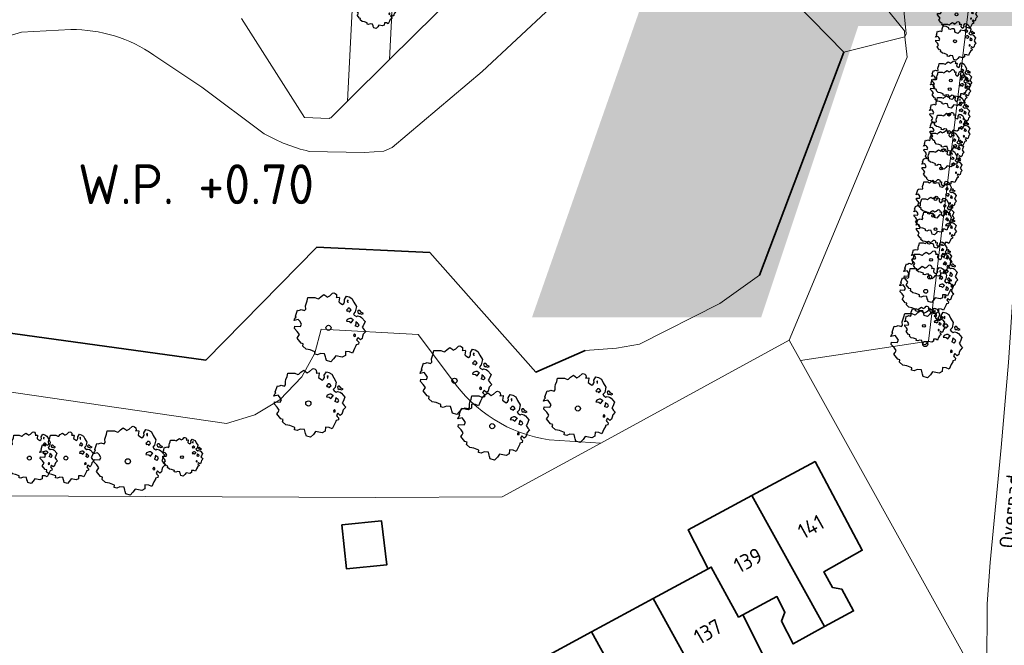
# Model space of a CAD drawing. Header units: metres. Extents: x 152391 to 157968, y 462336 to 467280.
# Tile 429 of 656: x 153852 to 153938, y 466337 to 466392. Entities that reach past the tile are written whole.
import ezdxf
from ezdxf.enums import TextEntityAlignment as Align

# ---------------------------------------------------------------- set-up
doc = ezdxf.new("R2010")
doc.units = ezdxf.units.M
doc.header["$LTSCALE"] = 0.75
doc.layers.get('0').update_dxf_attribs({"lineweight": 25})
for name, color, linetype, lineweight in [('B-GV-GR-BOOM-S', 252, 'Continuous', 25), ('B-OI-WH-WATERPEIL-T35', 3, 'Continuous', 35), ('B-WE-GK-BESCHOEIING-G', 251, 'GK-BESCHOEIING', 35), ('B-WE-GR-BEPLANTING_CULTUUR_BOSPLANTSOEN-GV', 251, 'Continuous', 18), ('B-WE-OG-BEBOUWING-GV', 6, 'Continuous', 35), ('B-WE-OG-BEBOUWING-T18', 1, 'Continuous', 18), ('B-WE-OG-TERREIN_CULTUURSCHEIDING-GV', 251, 'Continuous', 18), ('B-WE-OG-TOPOGRAFIE-T18', 1, 'Continuous', 18), ('B-WE-OG-WATER-GV', 251, 'Continuous', 18), ('B-WE-OG-WATER_SLOOT-GV', 251, 'Continuous', 18), ('B-WE-VH-VERHARDING_TEGEL-GV', 251, 'Continuous', 18)]:
    doc.layers.add(name, color=color, linetype=linetype, lineweight=lineweight)
doc.layers.add('X-XX-AL-TEKENBLAD_HULPLIJN-G', color=7, linetype='Continuous', lineweight=18, plot=False)
doc.styles.add('ARIAL', font='arialbd.ttf')
doc.styles.add('NLCS-ISO-M750-T18', font='NLCS-ISO.ttf', dxfattribs={"height": 1.35})
doc.styles.add('NLCS-ISO-M750-T35', font='NLCS-ISO.ttf', dxfattribs={"height": 2.625})
doc.linetypes.add('GK-BESCHOEIING', pattern='A,30,-5,[1,NLCS.SHX,S=1,R=0,X=0,Y=0],-5', length=40)

# ---------------------------------------------------------------- blocks, each defined once
blk = doc.blocks.new('SGR-BOOM_21_30')
at = {"linetype": 'Continuous'}
for p, q in [((-1.633, 0.579), (-1.528, 0.875)), ((-1.528, 0.875), (-1.458, 0.858)), ((-1.458, 0.858), (-1.342, 0.908)), ((-1.342, 0.908), (-1.179, 0.858)), ((-1.179, 0.858), (-1.121, 0.924)), ((-1.133, 1.088), (-1.109, 1.187)), ((-1.121, 0.924), (-1.133, 1.088)), ((-1.109, 1.187), (-1.051, 1.335)), ((-1.051, 1.335), (-1.016, 1.499)), ((-1.016, 1.499), (-0.668, 1.499)), ((-0.668, 1.499), (-0.516, 1.433)), ((-0.516, 1.433), (-0.47, 1.45)), ((-0.47, 1.45), (-0.365, 1.548)), ((-0.365, 1.548), (-0.226, 1.647)), ((-0.226, 1.647), (-0.133, 1.581)), ((-0.133, 1.581), (-0.063, 1.515)), ((-0.063, 1.515), (0.065, 1.581)), ((0.065, 1.581), (0.205, 1.712)), ((0.205, 1.712), (0.263, 1.729)), ((0.263, 1.729), (0.333, 1.696)), ((0.333, 1.696), (0.391, 1.647)), ((0.402, 1.532), (0.379, 1.499)), ((0.379, 1.499), (0.53, 1.515)), ((0.391, 1.647), (0.402, 1.532)), ((0.542, 1.483), (0.507, 1.285)), ((0.507, 1.285), (0.565, 1.236)), ((0.53, 1.515), (0.542, 1.483)), ((0.565, 1.236), (0.693, 1.154)), ((0.693, 1.154), (0.751, 1.203)), ((0.751, 1.203), (0.798, 1.285)), ((0.786, 1.4), (0.891, 1.565)), ((0.798, 1.285), (0.786, 1.4)), ((0.891, 1.565), (1.019, 1.532)), ((0.937, 0.908), (0.891, 0.875)), ((0.891, 0.875), (0.926, 0.825)), ((0.972, 1.368), (0.926, 1.335)), ((0.926, 1.335), (0.949, 1.253)), ((0.972, 0.973), (0.937, 0.908)), ((0.949, 1.253), (0.961, 1.236)), ((0.961, 1.269), (0.972, 1.368)), ((1.03, 0.973), (0.972, 0.973)), ((1.019, 1.532), (1.158, 1.45)), ((1.077, 0.94), (1.03, 0.973)), ((1.124, 0.875), (1.077, 0.94)), ((1.077, 0.842), (1.124, 0.875)), ((1.158, 1.45), (1.251, 1.269)), ((1.251, 1.269), (1.379, 1.055)), ((1.379, 1.055), (1.321, 0.793)), ((-1.703, 0.365), (-1.656, 0.48)), ((-1.493, 0.415), (-1.703, 0.365)), ((-1.679, -0.029), (-1.668, 0.086)), ((-1.668, 0.086), (-1.389, 0.07)), ((-1.656, 0.48), (-1.598, 0.53)), ((-1.598, 0.53), (-1.633, 0.579)), ((-1.423, 0.333), (-1.493, 0.415)), ((-1.33, 0.185), (-1.423, 0.333)), ((-1.389, 0.07), (-1.33, 0.185)), ((0.926, 0.415), (0.891, 0.333)), ((0.891, 0.333), (1.03, 0.316)), ((0.926, 0.825), (0.984, 0.842)), ((1.054, 0.464), (0.926, 0.415)), ((0.984, 0.842), (1.03, 0.776)), ((1.03, 0.776), (1.077, 0.842)), ((1.03, 0.316), (1.112, 0.251)), ((1.112, 0.464), (1.054, 0.464)), ((1.217, 0.398), (1.112, 0.464)), ((1.112, 0.251), (1.205, 0.365)), ((1.205, 0.365), (1.24, 0.415)), ((1.321, 0.793), (1.228, 0.694)), ((1.228, 0.694), (1.275, 0.628)), ((1.275, 0.628), (1.379, 0.563)), ((1.344, 0.185), (1.31, 0.103)), ((1.434, 0.049), (1.31, 0.103)), ((1.356, 0.3), (1.344, 0.234)), ((1.344, 0.234), (1.344, 0.185)), ((1.426, 0.234), (1.356, 0.3)), ((1.379, 0.563), (1.438, 0.595)), ((1.472, 0.201), (1.426, 0.234)), ((1.434, 0.049), (1.507, 0.136)), ((1.472, 0.858), (1.438, 0.809)), ((1.438, 0.809), (1.461, 0.743)), ((1.438, 0.595), (1.565, 0.563)), ((1.461, 0.743), (1.531, 0.694)), ((1.542, 0.858), (1.472, 0.858)), ((1.507, 0.136), (1.472, 0.201)), ((1.531, 0.727), (1.635, 0.678)), ((1.531, 0.694), (1.542, 0.727)), ((1.624, 0.76), (1.542, 0.858)), ((1.565, 0.563), (1.635, 0.513)), ((1.728, 0.71), (1.624, 0.76)), ((1.635, 0.678), (1.728, 0.71)), ((1.635, 0.513), (1.81, 0.316)), ((1.717, 0.103), (1.67, 0.037)), ((1.67, 0.037), (1.763, -0.094)), ((1.81, 0.316), (1.717, 0.103)), ((-1.54, -0.177), (-1.679, -0.029)), ((-1.551, -0.505), (-1.493, -0.423)), ((-1.354, -0.752), (-1.551, -0.505)), ((-1.435, -0.324), (-1.54, -0.177)), ((-1.493, -0.423), (-1.435, -0.324)), ((-1.249, -0.784), (-1.354, -0.752)), ((-1.272, -0.899), (-1.249, -0.784)), ((1.286, -0.292), (1.24, -0.357)), ((1.24, -0.357), (1.251, -0.423)), ((1.263, -0.423), (1.333, -0.407)), ((1.333, -0.341), (1.286, -0.292)), ((1.333, -0.407), (1.333, -0.341)), ((1.368, -0.834), (1.356, -0.883)), ((1.484, -0.801), (1.368, -0.834)), ((1.461, -0.472), (1.391, -0.587)), ((1.391, -0.587), (1.426, -0.637)), ((1.426, -0.637), (1.496, -0.702)), ((1.577, -0.587), (1.461, -0.472)), ((1.496, -0.702), (1.484, -0.801)), ((1.658, -0.522), (1.577, -0.587)), ((1.682, -0.423), (1.658, -0.522)), ((1.717, -0.308), (1.682, -0.423)), ((1.845, -0.177), (1.717, -0.308)), ((1.763, -0.094), (1.845, -0.177)), ((-1.109, -1.047), (-1.272, -0.899)), ((-0.912, -1.08), (-1.109, -1.047)), ((-0.668, -1.179), (-0.912, -1.08)), ((-0.679, -1.294), (-0.668, -1.179)), ((-0.551, -1.326), (-0.679, -1.294)), ((-0.4, -1.261), (-0.551, -1.326)), ((-0.191, -1.277), (-0.4, -1.261)), ((-0.156, -1.425), (-0.191, -1.277)), ((-0.133, -1.491), (-0.156, -1.425)), ((-0.098, -1.606), (-0.133, -1.491)), ((0.112, -1.671), (-0.098, -1.606)), ((0.251, -1.524), (0.112, -1.671)), ((0.356, -1.376), (0.251, -1.524)), ((0.682, -1.441), (0.356, -1.376)), ((0.833, -1.359), (0.682, -1.441)), ((0.844, -1.162), (0.833, -1.359)), ((1.03, -1.179), (0.844, -1.162)), ((1.182, -1.244), (1.03, -1.179)), ((1.286, -1.014), (1.182, -1.244)), ((1.356, -0.883), (1.286, -1.014))]:
    blk.add_line(p, q, dxfattribs=at)
blk.add_circle((0, 0), 0.126, dxfattribs=at)
blk = doc.blocks.new('SGR-BOOM_31_50')
at = {"linetype": 'Continuous'}
for p, q in [((-1.479, 1.582), (-1.402, 1.78)), ((-1.402, 1.78), (-1.355, 1.999)), ((-1.355, 1.999), (-0.89, 1.999)), ((-0.89, 1.999), (-0.688, 1.911)), ((-0.688, 1.911), (-0.626, 1.933)), ((-0.626, 1.933), (-0.487, 2.064)), ((-0.487, 2.064), (-0.301, 2.196)), ((-0.301, 2.196), (-0.177, 2.108)), ((-0.177, 2.108), (-0.084, 2.02)), ((-0.084, 2.02), (0.087, 2.108)), ((0.087, 2.108), (0.273, 2.283)), ((0.273, 2.283), (0.351, 2.305)), ((0.351, 2.305), (0.444, 2.261)), ((0.444, 2.261), (0.521, 2.196)), ((0.537, 2.042), (0.506, 1.999)), ((0.506, 1.999), (0.707, 2.02)), ((0.521, 2.196), (0.537, 2.042)), ((0.723, 1.977), (0.676, 1.714)), ((0.707, 2.02), (0.723, 1.977)), ((1.048, 1.867), (1.188, 2.086)), ((1.064, 1.714), (1.048, 1.867)), ((1.188, 2.086), (1.358, 2.042)), ((1.296, 1.823), (1.234, 1.78)), ((1.234, 1.78), (1.265, 1.67)), ((1.281, 1.692), (1.296, 1.823)), ((1.358, 2.042), (1.545, 1.933)), ((1.545, 1.933), (1.669, 1.692)), ((-2.177, 0.772), (-2.038, 1.166)), ((-2.038, 1.166), (-1.944, 1.144)), ((-1.944, 1.144), (-1.789, 1.21)), ((-1.789, 1.21), (-1.572, 1.144)), ((-1.572, 1.144), (-1.495, 1.232)), ((-1.51, 1.451), (-1.479, 1.582)), ((-1.495, 1.232), (-1.51, 1.451)), ((0.676, 1.714), (0.754, 1.648)), ((0.754, 1.648), (0.924, 1.539)), ((0.924, 1.539), (1.002, 1.604)), ((1.002, 1.604), (1.064, 1.714)), ((1.25, 1.21), (1.188, 1.166)), ((1.188, 1.166), (1.234, 1.101)), ((1.234, 1.101), (1.312, 1.122)), ((1.296, 1.298), (1.25, 1.21)), ((1.265, 1.67), (1.281, 1.648)), ((1.374, 1.298), (1.296, 1.298)), ((1.312, 1.122), (1.374, 1.035)), ((1.436, 1.254), (1.374, 1.298)), ((1.374, 1.035), (1.436, 1.122)), ((1.498, 1.166), (1.436, 1.254)), ((1.436, 1.122), (1.498, 1.166)), ((1.762, 1.057), (1.638, 0.925)), ((1.638, 0.925), (1.7, 0.838)), ((1.669, 1.692), (1.839, 1.407)), ((1.839, 1.407), (1.762, 1.057)), ((1.963, 1.144), (1.917, 1.079)), ((1.917, 1.079), (1.948, 0.991)), ((1.948, 0.991), (2.041, 0.925)), ((2.056, 1.144), (1.963, 1.144)), ((2.041, 0.969), (2.18, 0.903)), ((2.041, 0.925), (2.056, 0.969)), ((2.165, 1.013), (2.056, 1.144)), ((2.304, 0.947), (2.165, 1.013)), ((2.18, 0.903), (2.304, 0.947)), ((-2.27, 0.487), (-2.208, 0.641)), ((-1.991, 0.553), (-2.27, 0.487)), ((-2.239, -0.038), (-2.224, 0.115)), ((-2.224, 0.115), (-1.851, 0.093)), ((-2.208, 0.641), (-2.131, 0.706)), ((-2.131, 0.706), (-2.177, 0.772)), ((-1.898, 0.444), (-1.991, 0.553)), ((-1.774, 0.246), (-1.898, 0.444)), ((-1.851, 0.093), (-1.774, 0.246)), ((1.234, 0.553), (1.188, 0.444)), ((1.188, 0.444), (1.374, 0.422)), ((1.405, 0.619), (1.234, 0.553)), ((1.374, 0.422), (1.483, 0.334)), ((1.483, 0.619), (1.405, 0.619)), ((1.622, 0.531), (1.483, 0.619)), ((1.483, 0.334), (1.607, 0.487)), ((1.607, 0.487), (1.653, 0.553)), ((1.7, 0.838), (1.839, 0.75)), ((1.793, 0.246), (1.746, 0.137)), ((1.911, 0.065), (1.746, 0.137)), ((1.808, 0.4), (1.793, 0.312)), ((1.793, 0.312), (1.793, 0.246)), ((1.901, 0.312), (1.808, 0.4)), ((1.839, 0.75), (1.917, 0.794)), ((1.963, 0.268), (1.901, 0.312)), ((1.911, 0.065), (2.01, 0.181)), ((1.917, 0.794), (2.087, 0.75)), ((2.01, 0.181), (1.963, 0.268)), ((2.087, 0.75), (2.18, 0.684)), ((2.18, 0.684), (2.413, 0.422)), ((2.289, 0.137), (2.227, 0.049)), ((2.227, 0.049), (2.351, -0.126)), ((2.413, 0.422), (2.289, 0.137)), ((-2.053, -0.235), (-2.239, -0.038)), ((-2.069, -0.673), (-1.991, -0.564)), ((-1.805, -1.002), (-2.069, -0.673)), ((-1.913, -0.433), (-2.053, -0.235)), ((-1.991, -0.564), (-1.913, -0.433)), ((1.715, -0.389), (1.653, -0.476)), ((1.653, -0.476), (1.669, -0.564)), ((1.684, -0.564), (1.777, -0.542)), ((1.777, -0.454), (1.715, -0.389)), ((1.777, -0.542), (1.777, -0.454)), ((1.948, -0.63), (1.855, -0.783)), ((1.855, -0.783), (1.901, -0.849)), ((1.901, -0.849), (1.994, -0.936)), ((2.103, -0.783), (1.948, -0.63)), ((2.211, -0.695), (2.103, -0.783)), ((2.242, -0.564), (2.211, -0.695)), ((2.289, -0.411), (2.242, -0.564)), ((2.459, -0.235), (2.289, -0.411)), ((2.351, -0.126), (2.459, -0.235)), ((-1.665, -1.046), (-1.805, -1.002)), ((-1.696, -1.199), (-1.665, -1.046)), ((-1.479, -1.396), (-1.696, -1.199)), ((-1.216, -1.44), (-1.479, -1.396)), ((-0.89, -1.571), (-1.216, -1.44)), ((-0.906, -1.725), (-0.89, -1.571)), ((-0.735, -1.769), (-0.906, -1.725)), ((-0.533, -1.681), (-0.735, -1.769)), ((-0.254, -1.703), (-0.533, -1.681)), ((-0.208, -1.9), (-0.254, -1.703)), ((1.126, -1.55), (1.11, -1.812)), ((1.374, -1.571), (1.126, -1.55)), ((1.576, -1.659), (1.374, -1.571)), ((1.715, -1.352), (1.576, -1.659)), ((1.808, -1.177), (1.715, -1.352)), ((1.824, -1.112), (1.808, -1.177)), ((1.979, -1.068), (1.824, -1.112)), ((1.994, -0.936), (1.979, -1.068)), ((-0.177, -1.988), (-0.208, -1.9)), ((-0.13, -2.141), (-0.177, -1.988)), ((0.149, -2.229), (-0.13, -2.141)), ((0.335, -2.031), (0.149, -2.229)), ((0.475, -1.834), (0.335, -2.031)), ((0.909, -1.922), (0.475, -1.834)), ((1.11, -1.812), (0.909, -1.922))]:
    blk.add_line(p, q, dxfattribs=at)
blk.add_circle((0, 0), 0.169, dxfattribs=at)
blk = doc.blocks.new('SGR-BOOM_50_100')
at = {"linetype": 'Continuous'}
for p, q in [((-1.869, 2.373), (-1.807, 2.665)), ((-1.807, 2.665), (-1.187, 2.665)), ((-1.187, 2.665), (-0.918, 2.548)), ((-0.835, 2.577), (-0.649, 2.752)), ((-0.649, 2.752), (-0.401, 2.928)), ((-0.401, 2.928), (-0.236, 2.811)), ((-0.236, 2.811), (-0.112, 2.694)), ((-0.112, 2.694), (0.116, 2.811)), ((0.116, 2.811), (0.364, 3.044)), ((0.364, 3.044), (0.467, 3.074)), ((0.467, 3.074), (0.591, 3.015)), ((0.591, 3.015), (0.695, 2.928)), ((0.715, 2.723), (0.674, 2.665)), ((0.674, 2.665), (0.943, 2.694)), ((0.695, 2.928), (0.715, 2.723)), ((0.964, 2.636), (0.902, 2.285)), ((0.943, 2.694), (0.964, 2.636)), ((1.398, 2.49), (1.584, 2.782)), ((1.584, 2.782), (1.811, 2.723)), ((1.811, 2.723), (2.059, 2.577)), ((-2.014, 1.935), (-1.972, 2.11)), ((-1.993, 1.643), (-2.014, 1.935)), ((-1.972, 2.11), (-1.869, 2.373)), ((-0.918, 2.548), (-0.835, 2.577)), ((0.902, 2.285), (1.005, 2.198)), ((1.005, 2.198), (1.232, 2.052)), ((1.232, 2.052), (1.336, 2.139)), ((1.336, 2.139), (1.418, 2.285)), ((1.418, 2.285), (1.398, 2.49)), ((1.729, 2.431), (1.646, 2.373)), ((1.646, 2.373), (1.687, 2.227)), ((1.729, 1.73), (1.667, 1.613)), ((1.687, 2.227), (1.708, 2.198)), ((1.708, 2.256), (1.729, 2.431)), ((1.832, 1.73), (1.729, 1.73)), ((1.915, 1.672), (1.832, 1.73)), ((2.059, 2.577), (2.225, 2.256)), ((2.225, 2.256), (2.452, 1.876)), ((2.452, 1.876), (2.349, 1.409)), ((-2.944, 0.854), (-2.841, 0.942)), ((-2.903, 1.029), (-2.717, 1.555)), ((-2.841, 0.942), (-2.903, 1.029)), ((-2.717, 1.555), (-2.593, 1.526)), ((-2.593, 1.526), (-2.386, 1.613)), ((-2.386, 1.613), (-2.096, 1.526)), ((-2.096, 1.526), (-1.993, 1.643)), ((1.667, 1.613), (1.584, 1.555)), ((1.584, 1.555), (1.646, 1.467)), ((1.646, 1.467), (1.749, 1.497)), ((1.749, 1.497), (1.832, 1.38)), ((1.832, 1.38), (1.915, 1.497)), ((1.997, 1.555), (1.915, 1.672)), ((1.915, 1.497), (1.997, 1.555)), ((2.349, 1.409), (2.183, 1.234)), ((2.183, 1.234), (2.266, 1.117)), ((2.266, 1.117), (2.452, 1)), ((2.452, 1), (2.556, 1.059)), ((2.618, 1.526), (2.556, 1.438)), ((2.556, 1.438), (2.597, 1.321)), ((2.556, 1.059), (2.783, 1)), ((2.597, 1.321), (2.721, 1.234)), ((2.742, 1.526), (2.618, 1.526)), ((2.721, 1.292), (2.907, 1.205)), ((2.721, 1.234), (2.742, 1.292)), ((2.886, 1.351), (2.742, 1.526)), ((2.783, 1), (2.907, 0.913)), ((3.072, 1.263), (2.886, 1.351)), ((2.907, 1.205), (3.072, 1.263)), ((2.907, 0.913), (3.217, 0.562)), ((-3.027, 0.65), (-2.944, 0.854)), ((-2.655, 0.737), (-3.027, 0.65)), ((-2.985, -0.051), (-2.965, 0.153)), ((-2.965, 0.153), (-2.469, 0.124)), ((-2.531, 0.591), (-2.655, 0.737)), ((-2.365, 0.329), (-2.531, 0.591)), ((-2.469, 0.124), (-2.365, 0.329)), ((1.646, 0.737), (1.584, 0.591)), ((1.584, 0.591), (1.832, 0.562)), ((1.873, 0.825), (1.646, 0.737)), ((1.832, 0.562), (1.977, 0.445)), ((1.977, 0.825), (1.873, 0.825)), ((2.163, 0.708), (1.977, 0.825)), ((1.977, 0.445), (2.142, 0.65)), ((2.142, 0.65), (2.204, 0.737)), ((2.39, 0.329), (2.328, 0.183)), ((2.549, 0.087), (2.328, 0.183)), ((2.411, 0.533), (2.39, 0.416)), ((2.39, 0.416), (2.39, 0.329)), ((2.535, 0.416), (2.411, 0.533)), ((2.618, 0.358), (2.535, 0.416)), ((2.549, 0.087), (2.68, 0.241)), ((2.68, 0.241), (2.618, 0.358)), ((3.052, 0.183), (2.969, 0.066)), ((2.969, 0.066), (3.135, -0.168)), ((3.217, 0.562), (3.052, 0.183)), ((-2.737, -0.314), (-2.985, -0.051)), ((-2.758, -0.898), (-2.655, -0.752)), ((-2.551, -0.577), (-2.737, -0.314)), ((-2.655, -0.752), (-2.551, -0.577)), ((2.287, -0.518), (2.204, -0.635)), ((2.204, -0.635), (2.225, -0.752)), ((2.245, -0.752), (2.37, -0.723)), ((2.37, -0.606), (2.287, -0.518)), ((2.37, -0.723), (2.37, -0.606)), ((2.597, -0.84), (2.473, -1.044)), ((2.804, -1.044), (2.597, -0.84)), ((2.99, -0.752), (2.948, -0.927)), ((3.052, -0.548), (2.99, -0.752)), ((3.279, -0.314), (3.052, -0.548)), ((3.135, -0.168), (3.279, -0.314)), ((-2.407, -1.336), (-2.758, -0.898)), ((-2.22, -1.394), (-2.407, -1.336)), ((-2.262, -1.599), (-2.22, -1.394)), ((-1.972, -1.862), (-2.262, -1.599)), ((2.411, -1.57), (2.287, -1.803)), ((2.432, -1.482), (2.411, -1.57)), ((2.638, -1.424), (2.432, -1.482)), ((2.473, -1.044), (2.535, -1.132)), ((2.535, -1.132), (2.659, -1.248)), ((2.659, -1.248), (2.638, -1.424)), ((2.948, -0.927), (2.804, -1.044)), ((-1.621, -1.92), (-1.972, -1.862)), ((-1.187, -2.095), (-1.621, -1.92)), ((-1.207, -2.3), (-1.187, -2.095)), ((-0.98, -2.358), (-1.207, -2.3)), ((-0.711, -2.241), (-0.98, -2.358)), ((-0.339, -2.271), (-0.711, -2.241)), ((-0.277, -2.533), (-0.339, -2.271)), ((-0.236, -2.65), (-0.277, -2.533)), ((0.633, -2.446), (0.447, -2.709)), ((1.212, -2.563), (0.633, -2.446)), ((1.48, -2.417), (1.212, -2.563)), ((1.501, -2.066), (1.48, -2.417)), ((1.832, -2.095), (1.501, -2.066)), ((2.101, -2.212), (1.832, -2.095)), ((2.287, -1.803), (2.101, -2.212)), ((-0.174, -2.855), (-0.236, -2.65)), ((0.199, -2.971), (-0.174, -2.855)), ((0.447, -2.709), (0.199, -2.971))]:
    blk.add_line(p, q, dxfattribs=at)
blk.add_circle((0, 0), 0.225, dxfattribs=at)

msp = doc.modelspace()

# ---------------------------------------------------------------- linework, layer by layer
at = {"layer": 'B-WE-GK-BESCHOEIING-G'}
for points in [[(153904.321, 466398.595), (153912.85, 466400.457), (153924.018, 466389.03), (153916.609, 466369.452)], [(153901.316, 466362.826), (153896.964, 466360.94), (153887.65, 466371.425), (153877.75, 466371.921), (153868.002, 466362.001), (153803.549, 466370.875), (153802.294, 466378.345), (153815.567, 466380.66)]]:
    msp.add_lwpolyline(points, dxfattribs=at)
at = {"layer": 'B-WE-GR-BEPLANTING_CULTUUR_BOSPLANTSOEN-GV'}
for points in [[(153884.128, 466388.374), (153886.118, 466427.412), (153885.086, 466426.818), (153883.539, 466425.927), (153882.507, 466425.333), (153880.437, 466384.728)], [(153920.204, 466361.957), (153931.454, 466363.669), (153937.71, 466415.721), (153931.164, 466417.521), (153927.957, 466406.059), (153929.493, 466390.637), (153929.386, 466390.358), (153929.569, 466388.576), (153919.211, 466363.745)]]:
    msp.add_lwpolyline(points, close=True, dxfattribs=at)
at = {"layer": 'B-WE-OG-BEBOUWING-GV'}
for points in [[(153922.333, 466338.608), (153924.869, 466339.986), (153923.852, 466341.882), (153923.029, 466342.042), (153922.263, 466343.427), (153925.633, 466345.31), (153921.49, 466353.092), (153915.93, 466350.107)], [(153912.105, 466343.685), (153912.377, 466343.832), (153914.772, 466339.445), (153915.149, 466339.647), (153918.134, 466341.242), (153918.837, 466339.87), (153918.541, 466339.082), (153919.558, 466337.099), (153922.333, 466338.608), (153915.93, 466350.107), (153910.334, 466347.103)], [(153879.924, 466347.532), (153880.342, 466343.694), (153883.883, 466344.018), (153883.424, 466347.883)], [(153907.283, 466341.074), (153915.109, 466326.861), (153917.598, 466328.237), (153915.175, 466332.827), (153914.364, 466333.062), (153913.561, 466334.409), (153916.844, 466336.292), (153915.149, 466339.647), (153914.772, 466339.445), (153912.377, 466343.832), (153912.105, 466343.685)], [(153907.283, 466341.074), (153901.871, 466338.144), (153906.143, 466330.398), (153909.469, 466332.174), (153910.223, 466330.69), (153909.977, 466329.94), (153912.375, 466325.35), (153915.109, 466326.861)], [(153904.522, 466321.067), (153907.052, 466322.487), (153904.529, 466327.114), (153903.568, 466327.449), (153903.002, 466328.721), (153906.143, 466330.398), (153901.871, 466338.144), (153896.8, 466335.399)]]:
    msp.add_lwpolyline(points, close=True, dxfattribs=at)
at = {"layer": 'B-WE-OG-TERREIN_CULTUURSCHEIDING-GV'}
for points in [[(153931.234, 466435.067), (153931.215, 466435.068), (153931.017, 466435.084), (153887.045, 466439.718), (153884.157, 466438.055), (153883.539, 466425.927), (153885.086, 466426.818), (153886.118, 466427.412), (153884.128, 466388.374), (153894.291, 466398.416), (153901.777, 466404.402)], [(153917.598, 466404.967), (153919.122, 466403.496), (153929.332, 466390.885), (153929.386, 466390.358), (153929.493, 466390.637), (153927.957, 466406.059), (153931.164, 466417.521), (153937.71, 466415.721), (153938.163, 466419.038), (153941.004, 466432.766), (153939.342, 466433.152), (153931.408, 466434.993)], [(153871.121, 466391.966), (153876.648, 466383.295), (153878.818, 466383.193), (153878.866, 466383.218), (153878.957, 466383.265), (153880.437, 466384.728), (153882.507, 466425.333)], [(153889.581, 466360.339), (153886.64, 466364.258), (153878.135, 466364.701), (153877.554, 466362.612), (153876.424, 466360.53), (153874.488, 466358.507), (153872.295, 466357.18), (153869.796, 466356.447), (153827.951, 466362.505), (153828.672, 466360.272)], [(153849.143, 466350.079), (153882.919, 466349.953), (153894.023, 466349.993), (153902.671, 466354.715), (153898.152, 466355.006)]]:
    msp.add_lwpolyline(points, dxfattribs=at)
msp.add_lwpolyline([(153937.71, 466415.721), (153931.454, 466363.669), (153920.204, 466361.957), (153934.129, 466336.888), (153936.652, 466332.345), (153936.561, 466334.992), (153936.599, 466340.602), (153936.871, 466344.24), (153937.846, 466354.331), (153938.463, 466361.783), (153938.894, 466367.959), (153939.522, 466374.399), (153940.34, 466384.014), (153940.598, 466388.888), (153940.644, 466393.861), (153940.454, 466399.83), (153940.45, 466407.151), (153940.642, 466411.188), (153941.175, 466416.127), (153941.246, 466416.526), (153943.076, 466426.89), (153944.043, 466432.061), (153941.004, 466432.766), (153938.163, 466419.038)], close=True, dxfattribs=at)
msp.add_lwpolyline([(153898.152, 466355.006, -0.208279), (153889.581, 466360.339)], format="xyb", dxfattribs=at)
at = {"layer": 'B-WE-OG-WATER-GV'}
for points in [[(153924.018, 466389.03), (153912.85, 466400.457), (153904.321, 466398.595), (153892.268, 466387.309), (153884.365, 466380.658), (153883.615, 466380.329), (153881.918, 466380.215), (153877.061, 466380.312)], [(153856.137, 466390.997), (153851.805, 466390.772), (153845.014, 466388.758), (153844.067, 466388.28), (153840.568, 466385.583), (153840.234, 466384.581), (153838.015, 466380.886), (153836.174, 466379.478), (153835.218, 466379.202), (153834.143, 466379.275), (153833.631, 466379.473), (153829.187, 466383.748), (153826.634, 466385.709)], [(153822.417, 466385.63), (153820.65, 466385.252), (153817.811, 466383.863), (153816.612, 466381.844), (153815.567, 466380.66), (153802.294, 466378.345), (153803.549, 466370.875), (153826.259, 466367.748), (153868.002, 466362.001), (153877.75, 466371.921), (153887.65, 466371.425), (153896.964, 466360.94), (153901.316, 466362.826), (153904.054, 466363.035), (153906.076, 466363.395), (153913.127, 466366.954), (153916.609, 466369.452), (153924.018, 466389.03)], [(153873.119, 466381.865), (153867.648, 466385.95), (153863.442, 466388.76)]]:
    msp.add_lwpolyline(points, dxfattribs=at)
for points in [[(153863.442, 466388.76, 0.156102), (153856.137, 466390.997)], [(153877.061, 466380.312, -0.070877), (153873.119, 466381.865)]]:
    msp.add_lwpolyline(points, format="xyb", dxfattribs=at)
at = {"layer": 'B-WE-OG-WATER_SLOOT-GV'}
for points in [[(153901.777, 466404.402), (153894.291, 466398.416), (153884.128, 466388.374), (153880.437, 466384.728), (153878.957, 466383.265), (153878.866, 466383.218), (153878.818, 466383.193), (153876.648, 466383.295), (153871.121, 466391.966)], [(153904.321, 466398.595), (153912.85, 466400.457), (153924.018, 466389.03), (153929.386, 466390.358), (153929.332, 466390.885), (153919.122, 466403.496), (153917.598, 466404.967)], [(153877.061, 466380.312), (153881.918, 466380.215), (153883.615, 466380.329), (153884.365, 466380.658), (153892.268, 466387.309), (153904.321, 466398.595)], [(153826.634, 466385.709), (153829.187, 466383.748), (153833.631, 466379.473), (153834.143, 466379.275), (153835.218, 466379.202), (153836.174, 466379.478), (153838.015, 466380.886), (153840.234, 466384.581), (153840.568, 466385.583), (153844.067, 466388.28), (153845.014, 466388.758), (153851.805, 466390.772), (153856.137, 466390.997)], [(153898.152, 466355.006), (153902.671, 466354.715), (153919.211, 466363.745), (153929.569, 466388.576), (153929.386, 466390.358), (153924.018, 466389.03), (153916.609, 466369.452)], [(153863.442, 466388.76), (153867.648, 466385.95), (153873.119, 466381.865)], [(153916.609, 466369.452), (153913.127, 466366.954), (153906.076, 466363.395), (153904.054, 466363.035), (153901.316, 466362.826), (153896.964, 466360.94), (153887.65, 466371.425), (153877.75, 466371.921), (153868.002, 466362.001), (153826.259, 466367.748), (153827.951, 466362.505), (153869.796, 466356.447), (153872.295, 466357.18), (153874.488, 466358.507), (153876.424, 466360.53), (153877.554, 466362.612), (153878.135, 466364.701), (153886.64, 466364.258), (153889.581, 466360.339)]]:
    msp.add_lwpolyline(points, dxfattribs=at)
for points in [[(153856.137, 466390.997, -0.156102), (153863.442, 466388.76)], [(153873.119, 466381.865, 0.070877), (153877.061, 466380.312)], [(153889.581, 466360.339, 0.208279), (153898.152, 466355.006)]]:
    msp.add_lwpolyline(points, format="xyb", dxfattribs=at)
at = {"layer": 'B-WE-VH-VERHARDING_TEGEL-GV'}
msp.add_lwpolyline([(153940.644, 466393.861), (153940.598, 466388.888), (153940.34, 466384.014), (153939.522, 466374.399), (153938.894, 466367.959), (153938.463, 466361.783), (153937.846, 466354.331), (153936.871, 466344.24), (153936.599, 466340.602), (153936.561, 466334.992), (153936.652, 466332.345), (153936.958, 466326.762), (153936.958, 466326.514), (153936.936, 466326.265), (153936.882, 466326.02), (153936.758, 466325.665), (153936.647, 466325.438), (153936.438, 466325.127), (153936.18, 466324.851), (153935.936, 466324.656), (153935.374, 466324.319)], dxfattribs=at)

# ---------------------------------------------------------------- block references
at = {"layer": 'B-GV-GR-BOOM-S', "transparency": 33554559}
for name, p in [('SGR-BOOM_21_30', (153882.833, 466392.761)), ('SGR-BOOM_21_30', (153933.908, 466392.338)), ('SGR-BOOM_21_30', (153933.777, 466389.974)), ('SGR-BOOM_21_30', (153933.416, 466386.528)), ('SGR-BOOM_21_30', (153933.318, 466385.773)), ('SGR-BOOM_21_30', (153933.252, 466383.541)), ('SGR-BOOM_21_30', (153933.268, 466382.006)), ('SGR-BOOM_21_30', (153932.724, 466380.411)), ('SGR-BOOM_21_30', (153932.568, 466378.815)), ('SGR-BOOM_21_30', (153932.062, 466376.131)), ('SGR-BOOM_21_30', (153931.868, 466374.652)), ('SGR-BOOM_21_30', (153932.062, 466373.485)), ('SGR-BOOM_21_30', (153931.673, 466370.801)), ('SGR-BOOM_31_50', (153931.556, 466369.283)), ('SGR-BOOM_31_50', (153931.206, 466368.038)), ('SGR-BOOM_50_100', (153878.766, 466364.83)), ('SGR-BOOM_50_100', (153931.167, 466363.408)), ('SGR-BOOM_21_30', (153931.051, 466365.004)), ('SGR-BOOM_50_100', (153889.829, 466360.184)), ('SGR-BOOM_50_100', (153876.996, 466358.192)), ('SGR-BOOM_50_100', (153900.67, 466357.75)), ('SGR-BOOM_50_100', (153893.148, 466356.201)), ('SGR-BOOM_50_100', (153861.151, 466353.114)), ('SGR-BOOM_31_50', (153852.5, 466353.4)), ('SGR-BOOM_31_50', (153855.7, 466353.4)), ('SGR-BOOM_21_30', (153865.9, 466353.483))]:
    msp.add_blockref(name, p, dxfattribs=at)

# ---------------------------------------------------------------- texts
at = {"layer": 'B-OI-WH-WATERPEIL-T35', "style": 'NLCS-ISO-M750-T35'}
msp.add_text('W.P. +0.70', height=3.5, dxfattribs=at).set_placement((153856.769, 466375.679))
at = {"layer": 'B-WE-OG-BEBOUWING-T18', "style": 'NLCS-ISO-M750-T18'}
for s, rotation, p in [('141', 29.2, (153921.125, 466347.373)), ('139', 28.1, (153915.605, 466344.426)), ('137', 29.9, (153912.08, 466338.171))]:
    msp.add_text(s, height=1.35, rotation=rotation, dxfattribs=at).set_placement(p, align=Align.MIDDLE)
at = {"layer": 'B-WE-OG-TOPOGRAFIE-T18', "style": 'NLCS-ISO-M750-T18'}
msp.add_text('Overpad', height=1.35, rotation=84.2, dxfattribs=at).set_placement((153938.838, 466348.69), align=Align.MIDDLE)
at = {"layer": 'X-XX-AL-TEKENBLAD_HULPLIJN-G', "style": 'ARIAL'}
msp.add_text('A', height=100, dxfattribs=at).set_placement((153893.158, 466365.753))

doc.saveas('drawing.dxf')
